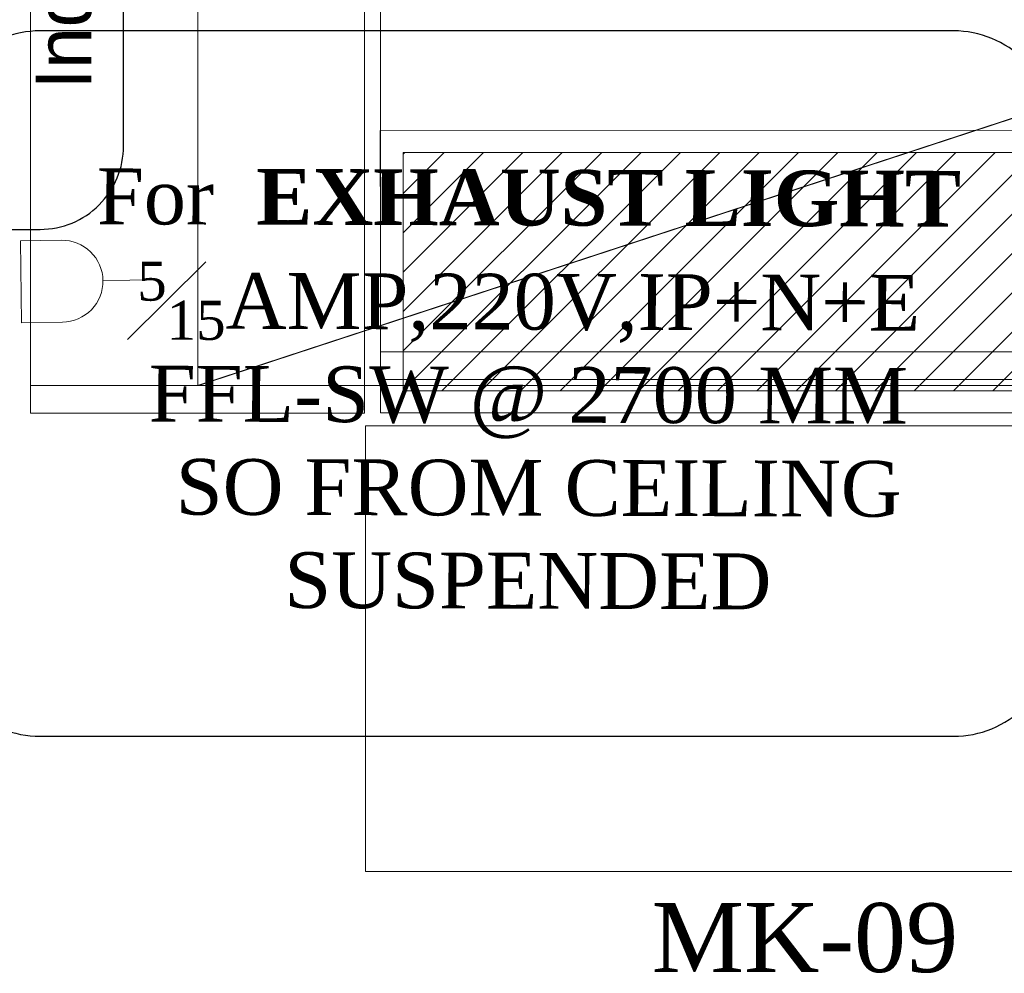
# Model space of a CAD drawing. Extents: x 3940905 to 4145695, y 925352 to 1109797.
# Tile 997 of 1056: x 4064839 to 4065724, y 1098728 to 1099585. Entities that reach past the tile are written whole.
import ezdxf

# ---------------------------------------------------------------- set-up
doc = ezdxf.new("R2010")
doc.units = 0
doc.header["$LTSCALE"] = 750
doc.header["$MEASUREMENT"] = 0
doc.linetypes.add('DASHED', pattern=[0.75, 0.5, -0.25])
for name, color, linetype, lineweight in [('CKD Dimensions', 7, 'CONTINUOUS', 0), ('CKD Equipments', 252, 'CONTINUOUS', 0), ('CKD-Electrical Text', 7, 'CONTINUOUS', 25), ('ELE-TEXT', 255, 'CONTINUOUS', 25)]:
    doc.layers.add(name, color=color, linetype=linetype, lineweight=lineweight)
for name, color, linetype in [('CKD-Hood', 1, 'CONTINUOUS'), ('ELECTRICAL', 1, 'CONTINUOUS'), ('PDF_A - TEXT', 7, 'CONTINUOUS')]:
    doc.layers.add(name, color=color, linetype=linetype)
doc.styles.add('CKD_Dimension Text', font='BOOKOS.TTF')

# ---------------------------------------------------------------- blocks, each defined once
blk = doc.blocks.new('A$C16B70BD9')
at = {"layer": 'ELECTRICAL', "color": 5, "lineweight": 0}
blk.add_line((-92.3, 0), (-154.3, 0), dxfattribs=at)
blk.add_lwpolyline([(0, 46.4), (0, -46.4), (-46.4, -46.4, -0.414214), (-92.9, 0), (-92.9, 0, -0.414214), (-46.4, 46.4), (0, 46.4)], format="xyb", dxfattribs=at)
blk = doc.blocks.new('G$C33108670')
at = {"layer": 'ELECTRICAL', "color": 251, "xscale": -0.792480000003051, "yscale": 0.7924800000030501, "zscale": 0.7924800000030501, "rotation": 90.3122168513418}
blk.add_blockref('A$C16B70BD9', (37, 0.2, -0.85), dxfattribs=at)

msp = doc.modelspace()

# ---------------------------------------------------------------- hatches: boundary and pattern name
at = {"layer": 'CKD Equipments'}
h = msp.add_hatch(dxfattribs=at)
h.set_pattern_fill('ANSI31', color=256, scale=200)
h.set_pattern_definition([(45, (4065163.663, 1099231.718), (-17.67767, 17.67767), [])])
h.paths.add_polyline_path([(4066178.75, 1099465.95), (4066178.79, 1099251.74), (4065184.02, 1099251.56), (4065184.02, 1099465.77)])
h.paths.add_polyline_path([(4068017.02, 1099252.07), (4066483.73, 1099251.8), (4066483.69, 1099466.01), (4068017.02, 1099466.28)])

# ---------------------------------------------------------------- linework, layer by layer
at = {"layer": 'CKD Equipments', "color": 252, "true_color": 0x989898}
for p, q in [((4064849.08, 1100099.93), (4064849.08, 1099231.36)), ((4065149.28, 1100099.93), (4065149.28, 1099231.36)), ((4065163.66, 1100101.79), (4065163.66, 1099261.74)), ((4065163.66, 1099261.74), (4065163.66, 1099286.67)), ((4065163.66, 1099286.67), (4066178.74, 1099286.67)), ((4065163.66, 1099261.74), (4066178.74, 1099261.74)), ((4064849.08, 1099256.29), (4065149.28, 1099256.29)), ((4064849.08, 1099231.36), (4065149.28, 1099231.36)), ((4068033.53, 1099220.02), (4065150.28, 1099220.02)), ((4065150.28, 1098819.58), (4065150.28, 1099220.02)), ((4065946.17, 1098819.58), (4065150.28, 1098819.58))]:
    msp.add_line(p, q, dxfattribs=at)
at = {"layer": 'CKD Equipments'}
for p, q in [((4065163.66, 1099485.62), (4068033.53, 1099486.12)), ((4065163.66, 1099231.72), (4065163.66, 1099485.62)), ((4065184.02, 1099465.77), (4068017.02, 1099466.28)), ((4065184.02, 1099251.56), (4065184.02, 1099465.77)), ((4068017.02, 1099252.07), (4065184.02, 1099251.56)), ((4068033.53, 1099232.23), (4065163.66, 1099231.72))]:
    msp.add_line(p, q, dxfattribs=at)
at = {"layer": 'CKD Equipments', "color": 2, "lineweight": 30}
msp.add_line((4065163.66, 1099435.24), (4065163.66, 1099485.62), dxfattribs=at)
at = {"layer": 'CKD-Electrical Text', "color": 7, "linetype": 'Continuous'}
for points, elevation in [([(4064479.23, 1099396.68), (4064857.77, 1099396.68, 0.414214), (4064932.7, 1099471.61), (4064932.7, 1100155.63, 0.414214), (4064857.77, 1100230.56), (4064479.23, 1100230.56, 0.414214), (4064404.3, 1100155.63), (4064404.3, 1099471.61, 0.414214)], -18803.12), ([(4064767.84, 1099485.21), (4064767.84, 1099030.96, 0.414214), (4064857.76, 1098941.05), (4065678.59, 1098941.05, 0.414214), (4065768.5, 1099030.96), (4065768.5, 1099485.21, 0.414214), (4065678.59, 1099575.12), (4064857.76, 1099575.12, 0.414214)], -22563.75)]:
    msp.add_lwpolyline(points, format="xyb", close=True, dxfattribs=dict(at, elevation=elevation))
at = {"layer": 'CKD-Hood', "linetype": 'DASHED', "const_width": 1}
msp.add_lwpolyline([(4064999.44, 1100306.29), (4068199.44, 1100306.29), (4068199.44, 1099256.29), (4064999.44, 1099256.29), (4064999.44, 1100306.29), (4068199.44, 1099256.29), (4064999.44, 1099256.29), (4068199.44, 1100306.29)], dxfattribs=at)

# ---------------------------------------------------------------- block references
at = {"layer": 'CKD Dimensions', "lineweight": 0, "rotation": 270.5691082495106}
msp.add_blockref('G$C33108670', (4064840.01, 1099386.57, 0.85), dxfattribs=at)

# ---------------------------------------------------------------- texts
at = {"layer": 'CKD-Electrical Text', "color": 4, "linetype": 'Continuous', "insert": (4064670.69, 1099810.5), "char_height": 50, "width": 751.2324, "attachment_point": 5, "rotation": 90, "style": 'CKD_Dimension Text'}
msp.add_mtext('\\pxqc;{\\fCentury Gothic|b0|i0|c238|p34;\\C7;FOR\\fCentury Gothic|b0|i0|c0|p34; \\fCentury Gothic|b1|i0|c0|p34;Planetary Mixer\\P\\fCentury Gothic|b0|i0|c238|p34;440V,3P+N+E\\fCentury Gothic|b0|i0|c0|p34; \\fCentury Gothic|b0|i0|c238|p34;(III \\fCentury Gothic|b0|i0|c0|p34;X \\P\\pq*;1 \\fCentury Gothic|b0|i0|c238|p34;NO.)\\fCentury Gothic|b0|i0|c0|p34; BOTTOM LINE A\\fCentury Gothic|b0|i0|c238|p34;FFL-\\fCentury Gothic|b0|i0|c0|p34;1200 MM \\P\\fCentury Gothic|b0|i0|c238|p34;(SW / SO) \\PIndustrial FIXTURE}', dxfattribs=at)
at = {"layer": 'ELE-TEXT', "color": 5, "lineweight": 0, "insert": (4065296, 1099055.08), "char_height": 50.1453, "width": 895.8477, "attachment_point": 8, "rotation": 359.83292, "style": 'CKD_Dimension Text'}
msp.add_mtext('\\A1;{\\C7;For  \\fBookman Old Style|b1|i0|c0|p18;EXHAUST LIGHT\\P\\fBookman Old Style|b0|i0|c0|p18;{\\H0.7x;\\S5#15;}AMP,220V,IP+N+E  \\PFFL-SW @ 2700 MM \\P SO FROM CEILING SUSPENDED}', dxfattribs=at)
at = {"layer": 'PDF_A - TEXT', "insert": (4065407.18, 1098791.12), "char_height": 61.963, "width": 1204.0964, "attachment_point": 1, "style": 'CKD_Dimension Text'}
msp.add_mtext('MK-09', dxfattribs=at)

doc.saveas('drawing.dxf')
